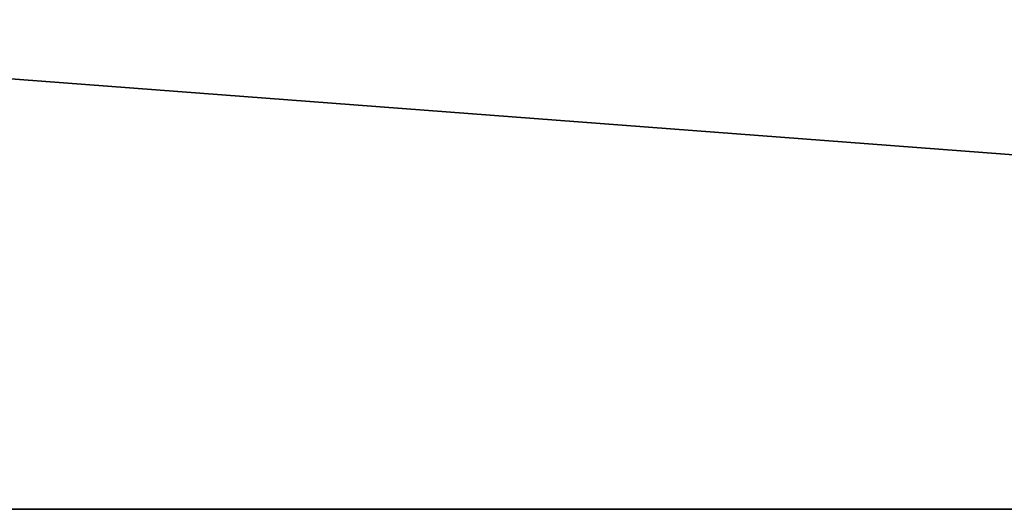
# Model space of a CAD drawing. Header units: millimetres. Extents: x -150 to 150, y -85 to 1149.
# Tile 326 of 656: x -73.048 to -72.243, y 1007.9 to 1008.3. Entities that reach past the tile are written whole.
import ezdxf

# ---------------------------------------------------------------- set-up
doc = ezdxf.new("R2010")
doc.units = ezdxf.units.MM
doc.header["$LTSCALE"] = 21.359881
doc.layers.add('9022', color=7, linetype='CONTINUOUS')
doc.layers.add('9025', color=7, linetype='CONTINUOUS')

msp = doc.modelspace()

# ---------------------------------------------------------------- linework, layer by layer
at = {"layer": '9022', "linetype": 'CONTINUOUS'}
for points in [[(-88.43379, 1007.9, 178.56739), (-68.39935, 1007.9, 166.25244), (-88.26112, 1007.9, 421.55761), (-88.43379, 1007.9, 178.56739)], [(-88.26112, 1007.9, 421.55761), (-68.39935, 1007.9, 166.25244), (-68.23326, 1007.9, 433.8322), (-88.26112, 1007.9, 421.55761)]]:
    msp.add_3dface(points, dxfattribs=at)
at = {"layer": '9025', "linetype": 'CONTINUOUS'}
for points in [[(-68.39935, 1007.9, 166.25244), (-88.43379, 1007.9, 178.56739), (-88.26112, 1009.4, 178.44239), (-68.39935, 1007.9, 166.25244)], [(-88.26112, 1007.9, 421.55761), (-68.39935, 1009.4, 433.74756), (-88.43379, 1009.4, 421.43261), (-88.26112, 1007.9, 421.55761)], [(-68.39935, 1007.9, 166.25244), (-88.26112, 1009.4, 178.44239), (-68.23326, 1009.4, 166.1678), (-68.39935, 1007.9, 166.25244)], [(-88.26112, 1007.9, 421.55761), (-68.23326, 1007.9, 433.8322), (-68.39935, 1009.4, 433.74756), (-88.26112, 1007.9, 421.55761)]]:
    msp.add_3dface(points, dxfattribs=at)

doc.saveas('drawing.dxf')
